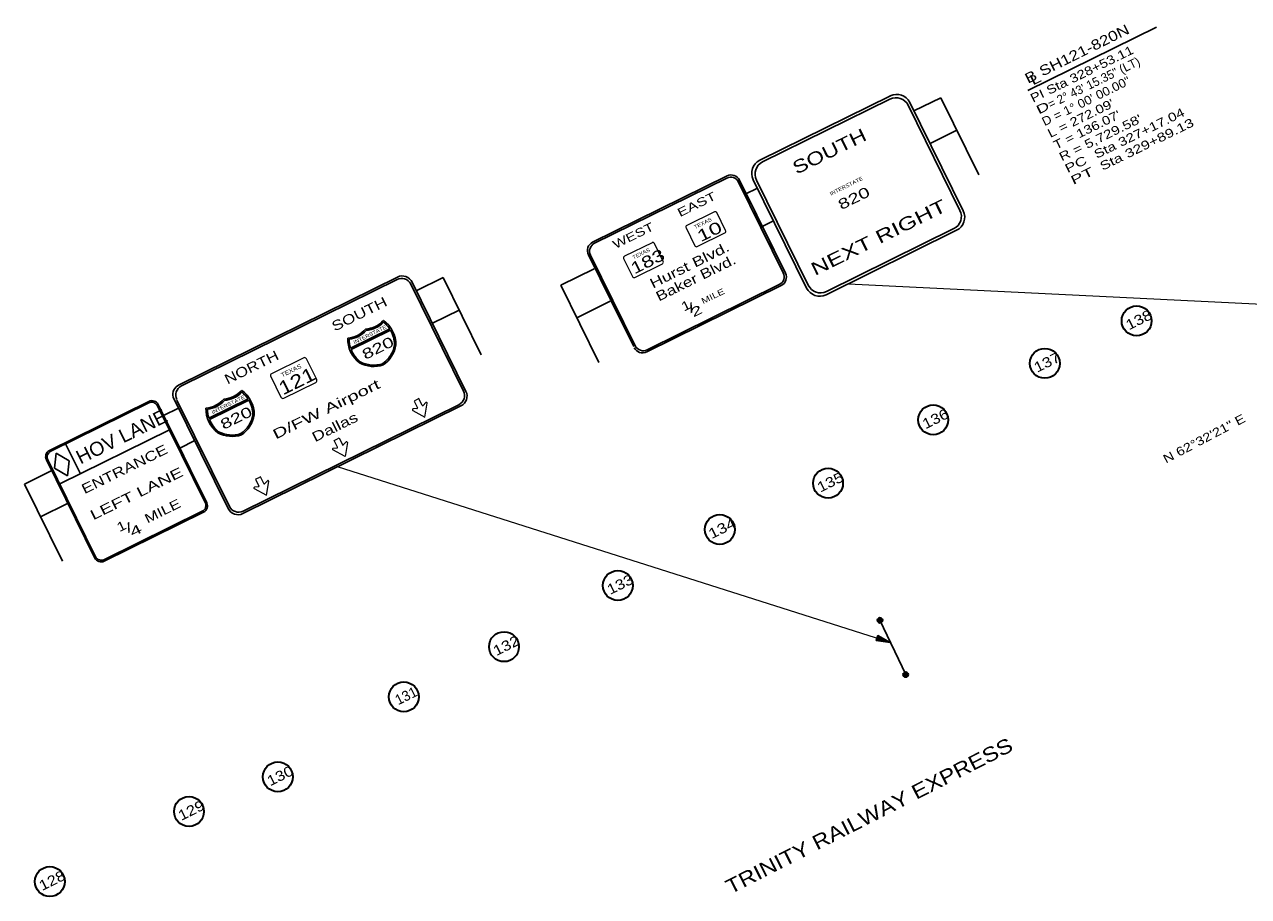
# Model space of a CAD drawing. Extents: x 2356431 to 2371438, y 6972864 to 6982525.
# Drawn here: x 2358796 to 2360481, y 6976396 to 6977596 of the extents above; entities that cross this region are included whole.
import ezdxf
from ezdxf.enums import TextEntityAlignment as Align

# ---------------------------------------------------------------- set-up
doc = ezdxf.new("R2010")
doc.units = 0
doc.header["$LTSCALE"] = 5.6
for name, color, linetype, lineweight in [('13', 7, 'Continuous', 13), ('17', 7, 'Continuous', 35), ('28', 7, 'Continuous', 35), ('48', 7, 'Continuous', 25), ('53', 7, 'Continuous', 13), ('61', 7, 'Continuous', 13)]:
    doc.layers.add(name, color=color, linetype=linetype, lineweight=lineweight)
doc.layers.add('33', color=7, linetype='Continuous')

msp = doc.modelspace()

# ---------------------------------------------------------------- hatches: boundary and pattern name
at = {"layer": '48'}
for points in [[(2359977.42, 6976775.938, 1), (2359969.96, 6976776.141, 1)], [(2359987.854, 6976745.427), (2359970.817, 6976754.979), (2359968.514, 6976748.163)], [(2360012.806, 6976701.258, 1), (2360005.345, 6976701.461, 1)]]:
    msp.add_hatch(color=256, dxfattribs=at).paths.add_polyline_path(points)

# ---------------------------------------------------------------- linework, layer by layer
at = {"layer": '17'}
for centre in [(2360326.925, 6977188.163), (2360200.524, 6977129.715), (2360046.944, 6977051.95), (2359902.202, 6976964.777), (2359753.215, 6976901.083), (2359612.942, 6976823.984), (2359456.252, 6976739.767), (2359318.308, 6976670.703), (2359145.027, 6976560.591), (2359022.704, 6976513.009), (2358831.165, 6976416.511)]:
    msp.add_circle(centre, 20.576, dxfattribs=at)
at = {"layer": '48'}
for p, q in [((2359987.935, 6977497.848), (2359808.207, 6977409.182)), ((2359987.355, 6977493.374), (2359812.111, 6977406.928)), ((2360020.493, 6977477.117), (2360057.351, 6977495.308)), ((2360057.351, 6977495.308), (2360109.792, 6977389.053)), ((2360083.81, 6977340.212), (2360012.451, 6977484.852)), ((2360088.274, 6977339.631), (2360014.715, 6977488.755)), ((2360042.623, 6977432.279), (2360079.481, 6977450.469)), ((2359578.216, 6977296.401), (2359763.143, 6977387.661)), ((2359580.731, 6977294.955), (2359762.75, 6977384.795)), ((2359840.645, 6977254.345), (2359778.982, 6977379.286)), ((2359827.991, 6977285.442), (2359780.437, 6977381.797)), ((2359843.527, 6977253.96), (2359780.437, 6977381.797)), ((2359872.715, 6977233.285), (2359799.144, 6977382.41)), ((2359799.144, 6977382.41), (2359872.715, 6977233.285)), ((2359803.589, 6977381.811), (2359874.947, 6977237.173)), ((2359788.346, 6977362.546), (2359804.911, 6977370.721)), ((2359810.476, 6977317.706), (2359827.034, 6977325.878)), ((2359899.474, 6977224.185), (2360079.192, 6977312.851)), ((2359900.054, 6977228.659), (2360075.296, 6977315.104)), ((2359572.35, 6977279.099), (2359620.052, 6977182.442)), ((2359572.35, 6977279.099), (2359620.052, 6977182.442)), ((2359572.35, 6977279.099), (2359634.728, 6977152.705)), ((2359575.237, 6977278.723), (2359636.89, 6977153.772)), ((2359534.506, 6977237.294), (2359580.378, 6977259.934)), ((2359309.536, 6977248.474), (2359008.936, 6977100.184)), ((2359309.109, 6977245.135), (2359012.204, 6977098.656)), ((2359400.496, 6977091.619), (2359327.6, 6977239.383)), ((2359403.855, 6977091.182), (2359329.754, 6977241.502)), ((2359335.488, 6977229.643), (2359372.346, 6977247.834)), ((2359372.346, 6977247.834), (2359424.787, 6977141.579)), ((2359534.506, 6977237.294), (2359586.948, 6977131.038)), ((2359835.132, 6977238.12), (2359653.112, 6977148.28)), ((2359837.658, 6977236.665), (2359652.74, 6977145.388)), ((2359556.636, 6977192.454), (2359602.504, 6977215.09)), ((2359357.618, 6977184.805), (2359394.476, 6977202.995)), ((2359298.947, 6977177.082), (2359272.05, 6977163.815)), ((2359299.956, 6977175.466), (2359272.885, 6977162.111)), ((2359245.137, 6977150.535), (2359272.05, 6977163.815)), ((2359245.791, 6977148.742), (2359272.885, 6977162.111)), ((2358830.694, 6977009.843), (2358967.591, 6977077.402)), ((2358832.555, 6977008.772), (2358967.301, 6977075.279)), ((2359045.013, 6976938.065), (2358979.317, 6977071.202)), ((2358980.392, 6977073.06), (2359015.58, 6977001.767)), ((2359047.15, 6976937.786), (2358980.392, 6977073.06)), ((2359000.99, 6977083.225), (2359076.695, 6976929.783)), ((2359006.17, 6977079.072), (2359078.378, 6976932.704)), ((2359103.919, 6977080.829), (2359077.022, 6977067.562)), ((2359104.928, 6977079.213), (2359077.857, 6977065.858)), ((2359096.78, 6976922.97), (2359397.042, 6977071.092)), ((2359097.215, 6976926.311), (2359394.12, 6977072.79)), ((2359008.397, 6977068.212), (2358987.801, 6977058.048)), ((2359050.109, 6977054.282), (2359077.022, 6977067.562)), ((2359050.763, 6977052.489), (2359077.857, 6977065.858)), ((2358844.807, 6976963.684), (2358995.638, 6977038.13)), ((2358852.869, 6977018.799), (2358873.163, 6976977.68)), ((2359030.521, 6977023.371), (2359009.932, 6977013.209)), ((2358837.728, 6976985.653), (2358840.053, 6977006.157)), ((2358840.053, 6977006.157), (2358857.739, 6976995.529)), ((2358826.351, 6976997.035), (2358893.11, 6976861.756)), ((2358828.489, 6976996.757), (2358894.189, 6976863.622)), ((2358837.728, 6976985.653), (2358855.415, 6976975.028)), ((2358855.415, 6976975.028), (2358857.739, 6976995.529)), ((2358833.13, 6976981.713), (2358796.272, 6976963.523)), ((2358796.272, 6976963.523), (2358848.712, 6976857.267)), ((2358855.259, 6976936.874), (2358818.401, 6976918.683)), ((2359042.811, 6976924.982), (2358905.919, 6976857.411)), ((2359040.941, 6976926.058), (2358906.198, 6976859.551)), ((2359973.683, 6976776.051), (2360009.076, 6976701.354))]:
    msp.add_line(p, q, dxfattribs=at)
at = {"layer": '48', "lineweight": 13}
for p, q in [((2359745.863, 6977338.199), (2359707.84, 6977319.426)), ((2359761.285, 6977312.438), (2359749.111, 6977337.108)), ((2359706.734, 6977316.194), (2359718.907, 6977291.53)), ((2359722.159, 6977290.426), (2359760.177, 6977309.196)), ((2359659.937, 6977295.799), (2359621.914, 6977277.04)), ((2359675.352, 6977270.042), (2359663.183, 6977294.699)), ((2359620.815, 6977273.797), (2359632.984, 6977249.139)), ((2359636.231, 6977248.033), (2359674.247, 6977266.794)), ((2359930.257, 6977239.372), (2360965.928, 6977188.142)), ((2359180.529, 6977137.249), (2359136.374, 6977115.469)), ((2359198.42, 6977107.337), (2359184.295, 6977135.977)), ((2359135.095, 6977111.704), (2359149.227, 6977083.072)), ((2359152.992, 6977081.791), (2359197.139, 6977103.571)), ((2359987.854, 6976745.427), (2359226.922, 6976987.17))]:
    msp.add_line(p, q, dxfattribs=at)
at = {"layer": '48'}
msp.add_lwpolyline([(2359987.854, 6976745.427), (2359970.817, 6976754.979), (2359968.514, 6976748.163)], close=True, dxfattribs=at)
for centre in [(2359973.69, 6976776.04), (2360009.075, 6976701.359)]:
    msp.add_circle(centre, 3.732, dxfattribs=at)
for centre, radius, start, end in [((2359995.643, 6977476.562), 18.743, 26.25867, 116.25867), ((2359996.778, 6977479.909), 19.993, 26.25867, 116.25867), ((2359817.067, 6977391.252), 19.993, 116.25867, 206.25867), ((2359820.414, 6977390.116), 18.743, 116.25867, 206.25867), ((2359768.857, 6977376.08), 12.919, 26.26515, 116.26515), ((2359768.123, 6977373.917), 12.111, 26.26515, 116.26515), ((2360067.003, 6977331.914), 18.743, 296.25867, 26.25867), ((2360070.35, 6977330.778), 19.993, 296.25867, 26.25867), ((2359583.933, 6977284.818), 12.919, 116.26456, 206.26456), ((2359586.095, 6977284.084), 12.111, 116.26456, 206.26456), ((2359829.772, 6977248.979), 12.111, 296.26515, 26.26515), ((2359315.329, 6977232.516), 14.063, 29.21774, 116.25867), ((2359316.174, 6977235.024), 15.001, 24.97747, 116.25867), ((2359831.935, 6977248.245), 12.919, 296.26515, 26.26515), ((2359891.774, 6977245.468), 18.743, 206.25867, 296.25867), ((2359890.638, 6977242.121), 19.993, 206.25867, 296.25867), ((2359263.462, 6977212.731), 35.984, 273.43886, 318.28918), ((2359265.56, 6977154.923), 41.954, 0.12166, 53.82404), ((2359238.43, 6977200.382), 35.984, 274.22778, 319.07809), ((2359238.43, 6977200.382), 37.874, 276.88334, 317.88018), ((2359263.462, 6977212.731), 37.874, 274.63678, 315.63362), ((2359265.56, 6977154.923), 40.064, 33.56811, 51.43286), ((2359265.56, 6977154.923), 40.064, 0.3382, 30.85018), ((2359283.026, 6977163.539), 41.954, 178.69292, 232.39529), ((2359283.026, 6977163.539), 40.064, 181.08409, 198.94885), ((2359267.321, 6977161.402), 38.808, 304.09652, 350.7429), ((2359267.321, 6977161.402), 40.698, 303.73037, 350.96627), ((2359647.755, 6977159.137), 12.111, 206.26456, 296.26456), ((2359283.026, 6977163.539), 40.064, 201.66677, 232.17876), ((2359647.021, 6977156.974), 12.919, 206.26456, 296.26456), ((2359276.813, 6977166.085), 40.698, 241.55068, 288.78658), ((2359276.813, 6977166.085), 38.808, 241.77406, 288.42044), ((2359015.578, 6977086.728), 15.001, 116.25867, 193.48473), ((2359018.426, 6977086.042), 14.063, 116.25867, 206.25867), ((2359068.434, 6977116.478), 35.984, 273.43886, 318.28918), ((2359068.434, 6977116.478), 37.874, 274.63678, 315.63362), ((2359070.532, 6977058.67), 41.954, 0.12166, 53.82404), ((2359070.532, 6977058.67), 40.064, 33.56811, 51.43286), ((2359387.891, 6977085.396), 14.063, 296.25867, 26.25867), ((2359390.402, 6977084.544), 15.001, 296.25867, 26.25867), ((2358971.278, 6977067.226), 8.966, 26.26515, 116.26515), ((2358971.821, 6977068.827), 9.563, 26.26515, 116.26515), ((2359043.402, 6977104.13), 35.984, 274.22778, 319.07809), ((2359043.402, 6977104.13), 37.874, 276.88334, 317.88018), ((2359070.532, 6977058.67), 40.064, 0.3382, 30.85018), ((2359087.998, 6977067.286), 41.954, 178.69292, 232.39529), ((2359087.998, 6977067.286), 40.064, 181.08409, 198.94885), ((2359087.998, 6977067.286), 40.064, 201.66677, 232.17876), ((2359072.293, 6977065.149), 38.808, 304.09652, 350.7429), ((2359072.293, 6977065.149), 40.698, 303.73037, 350.96627), ((2359081.785, 6977069.832), 38.808, 241.77406, 288.42044), ((2359081.785, 6977069.832), 40.698, 241.55068, 288.78658), ((2358834.926, 6977001.268), 9.563, 116.26456, 206.26456), ((2358836.527, 6977000.725), 8.966, 116.26456, 206.26456), ((2359036.973, 6976934.097), 8.966, 296.26515, 26.26515), ((2359038.574, 6976933.554), 9.563, 296.26515, 26.26515), ((2359090.143, 6976936.414), 15.001, 206.25867, 296.25867), ((2359090.995, 6976938.925), 14.063, 206.25867, 296.25867), ((2358901.686, 6976865.988), 9.563, 206.26456, 296.26456), ((2358902.229, 6976867.589), 8.966, 206.26456, 296.26456)]:
    msp.add_arc(centre, radius, start, end, dxfattribs=at)
at = {"layer": '48', "lineweight": 13}
for centre, radius, start, end in [((2359746.937, 6977336.028), 2.422, 26.26515, 116.26515), ((2359708.91, 6977317.263), 2.422, 116.26515, 206.26515), ((2359759.107, 6977311.367), 2.422, 296.26515, 26.26515), ((2359661.009, 6977293.634), 2.422, 26.26405, 116.26405), ((2359721.079, 6977292.602), 2.422, 206.26515, 296.26515), ((2359622.982, 6977274.869), 2.422, 116.26405, 206.26405), ((2359673.178, 6977268.972), 2.422, 296.26405, 26.26405), ((2359635.151, 6977250.208), 2.422, 206.26405, 296.26405), ((2359181.772, 6977134.735), 2.813, 26.25867, 116.25867), ((2359137.614, 6977112.95), 2.813, 116.25867, 206.25867), ((2359195.9, 6977106.097), 2.813, 296.25867, 26.25867), ((2359151.742, 6977084.312), 2.813, 206.25867, 296.25867)]:
    msp.add_arc(centre, radius, start, end, dxfattribs=at)
at = {"layer": '53'}
for p, q in [((2359348.713, 6977075.654), (2359344.887, 6977071.661)), ((2359330.617, 6977065.004), (2359330.643, 6977064.987)), ((2359336.476, 6977067.51), (2359330.964, 6977066.905)), ((2359235.063, 6977017.509), (2359238.89, 6977021.509)), ((2359240.612, 6977020.597), (2359237.645, 6977001.654)), ((2359237.645, 6977001.654), (2359220.82, 6977010.837)), ((2359221.15, 6977012.753), (2359226.662, 6977013.366)), ((2359130.623, 6976968.076), (2359126.796, 6976964.076)), ((2359112.553, 6976957.404), (2359129.378, 6976948.221)), ((2359118.395, 6976959.933), (2359112.883, 6976959.32)), ((2359129.378, 6976948.221), (2359132.345, 6976967.164))]:
    msp.add_line(p, q, dxfattribs=at)
for points in [[(2359330.643, 6977064.987), (2359347.469, 6977055.806), (2359350.435, 6977074.749)], [(2359343.779, 6977071.825), (2359339.181, 6977081.14), (2359335.795, 6977079.467), (2359332.408, 6977077.803), (2359337.005, 6977068.479)], [(2359227.183, 6977014.335), (2359222.592, 6977023.651), (2359225.97, 6977025.315), (2359229.365, 6977026.995), (2359233.955, 6977017.672)], [(2359125.688, 6976964.239), (2359121.098, 6976973.562), (2359117.703, 6976971.882), (2359114.325, 6976970.218), (2359118.916, 6976960.902)]]:
    msp.add_lwpolyline(points, dxfattribs=at)
for centre, radius, start, end in [((2359344.401, 6977072.111), 0.675, 206.25867, 316.24177), ((2359349.438, 6977074.941), 1.012, 350.99716, 136.3783), ((2359331.1, 6977065.894), 1.012, 96.13904, 241.52017), ((2359336.41, 6977068.169), 0.675, 276.27556, 26.25867), ((2359239.618, 6977020.792), 1.012, 350.99716, 136.3783), ((2359221.279, 6977011.745), 1.012, 96.13904, 241.52017), ((2359226.59, 6977014.02), 0.675, 276.27556, 26.25867), ((2359234.581, 6977017.962), 0.675, 206.25867, 316.24177), ((2359131.351, 6976967.359), 1.012, 350.99716, 136.3783), ((2359113.013, 6976958.312), 1.012, 96.13904, 241.52017), ((2359118.323, 6976960.587), 0.675, 276.27556, 26.25867), ((2359126.314, 6976964.529), 0.675, 206.25867, 316.24177)]:
    msp.add_arc(centre, radius, start, end, dxfattribs=at)
at = {"layer": '61', "lineweight": 25}
msp.add_line((2360177.118, 6977505.133), (2360354.075, 6977592.468), dxfattribs=at)

# ---------------------------------------------------------------- texts
at = {"layer": '13', "width": 1.2}
msp.add_text('TRINITY RAILWAY EXPRESS', height=20, rotation=26.985, dxfattribs=at).set_placement((2359767.833, 6976398.575))
at = {"layer": '17'}
for s, width, p in [('138', 1.2, (2360333.121, 6977183.414)), ('137', 1.2, (2360206.72, 6977124.966)), ('136', 1.2, (2360053.139, 6977047.201)), ('135', 1.2, (2359908.398, 6976960.028)), ('134', 1.25, (2359759.41, 6976896.334)), ('133', 1.2, (2359619.138, 6976819.235)), ('132', 1.2, (2359462.448, 6976735.018)), ('130', 1.2, (2359151.222, 6976555.842)), ('129', 1.2, (2359028.899, 6976508.26)), ('128', 1.2, (2358837.361, 6976411.762))]:
    msp.add_text(s, height=14, rotation=26.268, dxfattribs=dict(at, width=width)).set_placement(p, align=Align.CENTER)
msp.add_text('131', height=14, rotation=26.268, dxfattribs=at).set_placement((2359324.504, 6976665.954), align=Align.CENTER)
at = {"layer": '28', "width": 1.25}
for s, height, rotation, p in [('B SH121-820N', 14, 26.377, (2360247.946, 6977549.42)), ('N 62°32\'21" E', 12, 27.784, (2360422.555, 6977020.833))]:
    msp.add_text(s, height=height, rotation=rotation, dxfattribs=at).set_placement(p, align=Align.CENTER)
at = {"layer": '33'}
for s, width, p in [('PI Sta 328+53.11', 1.25, (2360184.331, 6977488.332)), ('D = 1° 00\' 00.00"', 1.1, (2360200.165, 6977456.024)), ("L = 272.09'", 1.25, (2360208.082, 6977439.87)), ('D', 1.55, (2360192.248, 6977472.178)), ("T = 136.07'", 1.25, (2360216, 6977423.716)), ('Sta 327+17.04', 1.3, (2360271.928, 6977411.092)), ("R = 5,729.58'", 1.3, (2360223.917, 6977407.562)), ('Sta 329+89.13', 1.35, (2360279.969, 6977394.686)), ('PC', 1.4, (2360231.834, 6977391.408)), ('PT', 1.6, (2360239.752, 6977375.254))]:
    msp.add_text(s, height=12, rotation=26.11, dxfattribs=dict(at, width=width)).set_placement(p)
msp.add_text('= 2° 43\' 15.35" (LT)', height=12, rotation=26.11, dxfattribs=at).set_placement((2360208.411, 6977480.099))
at = {"layer": '48'}
for s, height, rotation, width, p in [('SOUTH', 17.99, 26.259, 1.3, (2359907.985, 6977413.483)), ('EAST', 11.63, 26.264, 1.4, (2359723.897, 6977343.423)), ('NEXT RIGHT', 17.99, 26.259, 1.4, (2359975.712, 6977294.994)), ('WEST', 11.63, 26.264, 1.35, (2359636.656, 6977300.366)), ('Hurst Blvd.', 13.5, 26.27, 1.35, (2359714.467, 6977258.835)), ('Baker Blvd.', 13.5, 26.27, 1.3, (2359723.162, 6977241.226)), ('SOUTH', 13.5, 26.259, 1.3, (2359260.076, 6977191.55)), ('MILE', 8.1, 26.259, 1.35, (2359745.522, 6977218.572)), ('1', 12.54, 26.259, 1.3, (2359709.293, 6977203.566)), ('/', 12.54, 26.254, 1.7, (2359716.781, 6977200.552)), ('2', 12.54, 26.254, 1.65, (2359723.838, 6977196.249)), ('NORTH', 13.5, 26.259, 1.25, (2359111.654, 6977118.338)), ('D/FW Airport', 13.5, 26.259, 1.55, (2359214.577, 6977060.633)), ('HOV LANE', 19.13, 26.264, 1.05, (2358934.202, 6977020.484)), ('Dallas', 13.5, 26.259, 1.35, (2359226.412, 6977036.036)), ('ENTRANCE', 13.5, 26.259, 1.3, (2358936.87, 6976978.153)), ('LEFT LANE', 13.5, 26.259, 1.45, (2358953.478, 6976944.503)), ('MILE', 12.54, 26.259, 1.35, (2358989.085, 6976920.889)), ('1', 12.54, 26.259, 1.3, (2358932.416, 6976900.042)), ('/', 12.54, 26.259, 1.7, (2358942.623, 6976897.973)), ('4', 12.54, 26.259, 1.75, (2358952.111, 6976894.216))]:
    msp.add_text(s, height=height, rotation=rotation, dxfattribs=dict(at, width=width)).set_placement(p, align=Align.CENTER)
for s, height, rotation, width, p in [('INTERSTATE', 5.197, 26.258, 1.15, (2359906.168, 6977360.423)), ('820', 14.18, 26.258, 1.45, (2359920.358, 6977340.494)), ('TEXAS', 5.167, 26.265, 1.15, (2359719.306, 6977314.435)), ('10', 16.15, 26.265, 1.45, (2359726.998, 6977296.24)), ('TEXAS', 5.167, 26.264, 1.15, (2359634.517, 6977272.596)), ('183', 16.15, 26.264, 1.35, (2359635.666, 6977251.993)), ('INTERSTATE', 5.197, 26.258, 1.15, (2359250.455, 6977155.86)), ('820', 14.18, 26.258, 1.45, (2359265.244, 6977134.317)), ('121', 18.75, 26.259, 1.25, (2359151.968, 6977085.418)), ('TEXAS', 6, 26.259, 1.15, (2359151.003, 6977110.309)), ('INTERSTATE', 5.197, 26.258, 1.15, (2359055.427, 6977059.607)), ('820', 14.18, 26.258, 1.45, (2359070.216, 6977038.064))]:
    msp.add_text(s, height=height, rotation=rotation, dxfattribs=dict(at, width=width)).set_placement(p)
at = {"layer": '61', "width": 1.4}
msp.add_text('L', height=14, rotation=26.268, dxfattribs=at).set_placement((2360190.608, 6977515.242), align=Align.CENTER)

doc.saveas('drawing.dxf')
